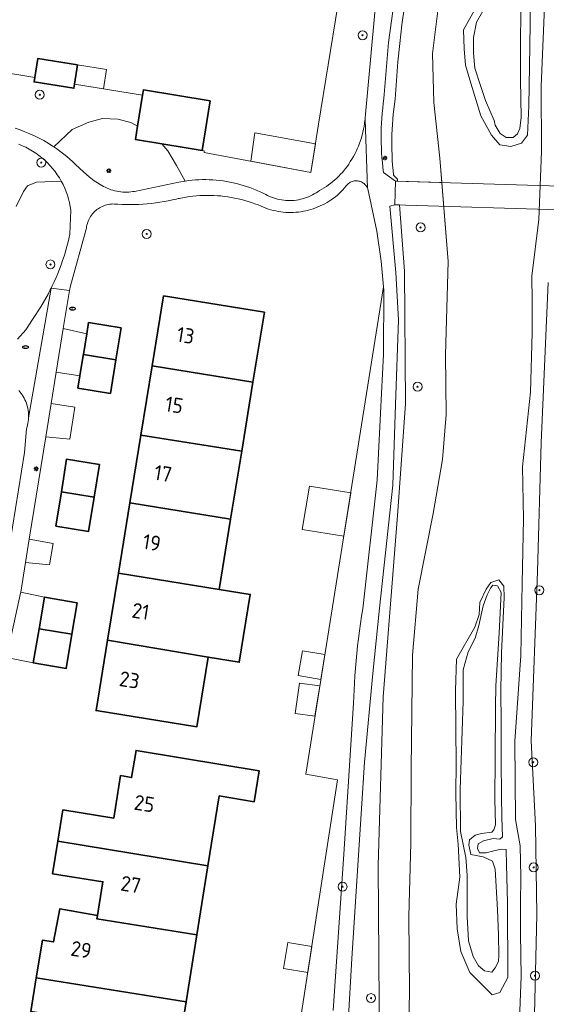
# Model space of a CAD drawing. Header units: metres. Extents: x 152610 to 160096, y 456114 to 462495.
# Tile 579 of 656: x 158618 to 158665, y 460645 to 460733. Entities that reach past the tile are written whole.
import ezdxf
from ezdxf.enums import TextEntityAlignment as Align

# ---------------------------------------------------------------- set-up
doc = ezdxf.new("R2010")
doc.units = ezdxf.units.M
doc.header["$LTSCALE"] = 0.5
doc.layers.get('0').update_dxf_attribs({"linetype": 'CONTINUOUS'})
for name, color, linetype, lineweight in [('B-PV-GK-BESCHOEIING-G', 251, 'GK-BESCHOEIING-SO', 18), ('B-PV-GR-BEPLANTING_CULTUUR_BOSPLANTSOEN-GV', 251, 'CONTINUOUS', 18), ('B-PV-GR-BEPLANTING_CULTUUR_HEESTERS-GV', 251, 'CONTINUOUS', 18), ('B-PV-GR-BOOM-S', 251, 'CONTINUOUS', 25), ('B-PV-GW-TALUD_KRUIN-G', 251, 'CONTINUOUS', 18), ('B-PV-IE-MEUBILAIR-S', 251, 'CONTINUOUS', 25), ('B-PV-KW-KUNSTWERK_DEK-GV', 251, 'CONTINUOUS', 18), ('B-PV-OG-BEBOUWING-GV', 6, 'CONTINUOUS', 35), ('B-PV-OG-BEBOUWING-T18', 1, 'CONTINUOUS', 18), ('B-PV-OG-BEBOUWING_OVERBOUWING-GV', 251, 'CONTINUOUS', 18), ('B-PV-OG-BEBOUWING_SCHUUR-GV', 251, 'CONTINUOUS', 18), ('B-PV-OG-TERREIN_BEGROEID-GV', 251, 'CONTINUOUS', 18), ('B-PV-OG-TERREIN_OEVER-GV', 251, 'CONTINUOUS', 18), ('B-PV-OG-WATER_SLOOT-GV', 251, 'CONTINUOUS', 18), ('B-PV-VH-GESLOTENVERHARDING_ASFALT-GV', 251, 'CONTINUOUS', 18), ('B-PV-VH-HALFVERHARDING_GRAVEL-GV', 251, 'CONTINUOUS', 18), ('B-PV-VH-OPENVERHARDING_STRAATBAKSTEEN-GV', 251, 'CONTINUOUS', 18)]:
    doc.layers.add(name, color=color, linetype=linetype, lineweight=lineweight)
doc.styles.add('NLCS-ISO', font='NLCS-ISO.ttf')
doc.styles.add('NLCS-ISO-M750-T18', font='NLCS-ISO.ttf', dxfattribs={"height": 1.35})
doc.linetypes.add('GK-BESCHOEIING-SO', pattern='A,18,-3,[1,NLCS.SHX,S=0.6,R=0,X=0,Y=0],-3', length=24)

# ---------------------------------------------------------------- blocks, each defined once
blk = doc.blocks.new('SIE-MEUBILAIR_PAAL_LICHTMAST-SO')
for points in [[(-0.62, 0), (-1, 0)], [(-0.71, 0.71), (-0.44, 0.44)], [(0, 1), (0, 0.62)], [(0.44, 0.44), (0.71, 0.71)], [(1, 0), (0.62, 0)], [(-0.71, -0.71), (-0.44, -0.44)], [(0, -0.62), (0, -1)], [(0.44, -0.44), (0.71, -0.71)]]:
    blk.add_lwpolyline(points)
blk.add_circle((0, 0), 0.5)
blk = doc.blocks.new('SIE-MEUBILAIR_PUT_RIOOLPUT-SO')
blk.add_ellipse((0, 0), major_axis=(1.25, 0), ratio=0.54)
at = {"style": 'NLCS-ISO'}
blk.add_text('ri', height=0.75, dxfattribs=at).set_placement((-0.04, 0.07), align=Align.MIDDLE_CENTER)
blk = doc.blocks.new('SGR-BOOM_GBKN-SO')
at = {"linetype": 'ByBlock', "lineweight": 18}
h = blk.add_hatch(color=0, dxfattribs=at)
h.dxf.hatch_style = 1
edge = h.paths.add_edge_path()
edge.add_arc((0, 0), 0.25, 0, 360)
at = {"color": 0, "linetype": 'ByBlock', "lineweight": 18}
for radius in [2, 0.25]:
    blk.add_circle((0, 0), radius, dxfattribs=at)
at = {"color": 0, "linetype": 'ByBlock', "lineweight": 18, "style": 'NLCS-ISO'}
blk.add_attdef('SOORT', (2.5, 0), '', height=1.5, dxfattribs=at)

msp = doc.modelspace()

# ---------------------------------------------------------------- linework, layer by layer
at = {"layer": 'B-PV-GK-BESCHOEIING-G', "flags": 128}
msp.add_lwpolyline([(158660.574, 460840.433), (158660.688, 460840.182), (158661.267, 460838.898), (158661.944, 460837.217), (158662.182, 460836.328), (158662.542, 460834.404), (158662.754, 460832.895), (158662.605, 460830.251), (158662.226, 460827.161), (158661.902, 460821.35), (158661.084, 460817.154), (158660.575, 460814.837), (158658.972, 460812.504), (158658.553, 460809.796), (158657.206, 460802.376), (158656.45, 460792.575), (158656.026, 460785.699), (158656.193, 460780.298), (158656.735, 460773.796), (158657.079, 460771.164), (158657.258, 460767.061), (158656.817, 460759.74), (158656.571, 460752.129), (158656.245, 460744.944), (158655.846, 460740.353), (158655.364, 460736.788), (158654.55, 460730.316), (158654.672, 460725.96), (158655.204, 460720.988), (158655.936, 460711.756), (158655.714, 460703.43), (158655.764, 460698.105), (158655.439, 460694.096), (158654.616, 460689.27), (158653.261, 460682.505), (158652.773, 460676.616), (158652.639, 460666.489), (158652.619, 460659.887), (158652.445, 460653.283), (158652.484, 460646.584), (158652.413, 460642.189), (158652.003, 460636.223), (158652.356, 460635.354), (158652.883, 460634.699), (158652.762, 460628.89), (158652.507, 460619.517), (158652.33, 460613.437), (158651.804, 460607.276), (158651.029, 460597.552), (158650.936, 460590.233), (158651.469, 460585.202), (158652.954, 460576.285), (158653.46, 460572.455), (158654.008, 460568.276), (158654.484, 460562.935), (158654.649, 460557.902), (158654.699, 460552.674), (158654.796, 460546.15), (158654.797, 460542.568), (158653.954, 460527.829), (158653.969, 460525.235), (158653.924, 460522.989), (158653.627, 460520.818), (158650.948, 460508.837), (158650.147, 460503.547), (158650.094, 460499.999), (158649.419, 460472.464), (158649.406, 460472.287), (158649.401, 460472.11), (158649.405, 460471.933), (158649.416, 460471.756), (158649.435, 460471.58), (158649.462, 460471.405), (158649.497, 460471.232), (158649.54, 460471.06), (158649.59, 460470.89), (158649.648, 460470.723), (158649.714, 460470.558), (158649.787, 460470.397), (158649.867, 460470.239), (158649.954, 460470.085), (158650.048, 460469.934), (158650.149, 460469.789), (158650.256, 460469.648), (158650.37, 460469.512), (158650.489, 460469.381), (158650.497, 460469.373), (158655.497, 460461.905), (158655.589, 460461.759), (158655.688, 460461.618), (158655.793, 460461.481), (158655.905, 460461.349), (158656.022, 460461.223), (158656.146, 460461.102), (158656.274, 460460.987), (158656.408, 460460.878), (158656.547, 460460.776), (158656.69, 460460.68), (158656.838, 460460.59), (158656.99, 460460.508), (158657.145, 460460.433), (158657.304, 460460.365), (158657.465, 460460.304), (158657.63, 460460.252), (158657.796, 460460.206), (158657.965, 460460.169), (158658.135, 460460.139), (158660.313, 460459.975), (158660.443, 460459.953), (158660.575, 460459.939), (158660.707, 460459.932), (158660.839, 460459.934), (158660.971, 460459.944), (158661.101, 460459.962), (158661.231, 460459.987), (158661.359, 460460.021), (158661.484, 460460.062), (158661.607, 460460.11), (158661.727, 460460.166), (158661.843, 460460.229), (158661.955, 460460.299), (158662.063, 460460.376), (158662.166, 460460.459), (158662.263, 460460.548), (158662.355, 460460.643), (158662.441, 460460.743), (158662.521, 460460.848), (158662.595, 460460.958), (158662.637, 460461.029), (158662.999, 460463.069), (158663.018, 460463.25), (158663.029, 460463.432), (158663.032, 460463.613), (158663.027, 460463.795), (158663.014, 460463.977), (158662.993, 460464.157), (158662.964, 460464.337), (158662.927, 460464.515), (158662.883, 460464.692), (158662.831, 460464.866), (158662.771, 460465.038), (158662.703, 460465.207), (158662.629, 460465.373), (158662.547, 460465.535), (158662.458, 460465.694), (158662.454, 460465.7), (158660.53, 460467.699), (158660.45, 460467.764), (158660.331, 460467.869), (158660.217, 460467.98), (158660.11, 460468.096), (158660.008, 460468.218), (158659.912, 460468.345), (158659.823, 460468.476), (158659.741, 460468.612), (158659.666, 460468.751), (158659.598, 460468.895), (158659.537, 460469.041), (158659.483, 460469.191), (158659.438, 460469.342), (158659.4, 460469.496), (158659.369, 460469.652), (158659.347, 460469.809), (158659.332, 460469.967), (158659.326, 460470.126), (158659.328, 460470.284), (158659.337, 460470.443), (158659.355, 460470.6), (158659.38, 460470.757), (158660.159, 460480.059), (158660.465, 460485.726), (158660.52, 460491.4), (158659.972, 460499.999), (158659.78, 460500.68), (158659.241, 460503.669), (158658.477, 460506.528), (158658.164, 460509.867), (158658.263, 460512.83), (158658.588, 460516.801), (158658.65, 460519.531), (158658.575, 460522.28), (158658.269, 460524.989), (158658.221, 460526.615), (158658.441, 460528.765), (158658.518, 460532.019), (158658.571, 460532.948), (158659.061, 460535.197), (158658.856, 460537.248), (158658.232, 460538.67)], dxfattribs=at)
at = {"layer": 'B-PV-GR-BEPLANTING_CULTUUR_BOSPLANTSOEN-GV', "flags": 128}
for points in [[(158662.31, 460737.622), (158662.029, 460737.65), (158661.817, 460737.464), (158659.365, 460734.662), (158658.483, 460733.108), (158658.191, 460731.751), (158658.218, 460730.357), (158658.333, 460729.012), (158658.816, 460727.466), (158659.289, 460726.113), (158660.045, 460724.337), (158660.124, 460723.921), (158660.584, 460723.178), (158661.109, 460722.823), (158661.748, 460722.827), (158662.133, 460723.158), (158662.343, 460723.633), (158662.453, 460724.612), (158662.405, 460728.01), (158662.382, 460731.843), (158662.499, 460736.694), (158662.476, 460737.275)], [(158623.716, 460705.311), (158621.613, 460705.782), (158620.986, 460701.886), (158623.102, 460701.558), (158623.401, 460703.382), (158623.411, 460703.445)], [(158622.654, 460698.766), (158620.534, 460699.077), (158620.059, 460696.122), (158622.196, 460695.888)], [(158660.348, 460682.817), (158659.941, 460682.863), (158659.72, 460682.601), (158659.423, 460682.008), (158659.061, 460681.028), (158658.684, 460679.264), (158658.342, 460678.139), (158657.73, 460676.916), (158657.274, 460675.326), (158657.272, 460672.48), (158657.008, 460664.637), (158657.03, 460660.871), (158657.518, 460658.56), (158657.643, 460656.973), (158657.652, 460655.55), (158657.636, 460653.285), (158657.745, 460651.126), (158658.16, 460649.716), (158658.659, 460648.896), (158659.194, 460648.434), (158659.843, 460648.331), (158660.141, 460648.73), (158660.438, 460649.293), (158660.464, 460649.826), (158660.424, 460651.675), (158660.352, 460653.901), (158660.147, 460657.52), (158659.901, 460658.245), (158659.066, 460658.637), (158657.962, 460658.843), (158657.802, 460659.685), (158657.857, 460660.15), (158658.348, 460660.559), (158658.919, 460660.717), (158659.838, 460660.829), (158660.03, 460661.024), (158660.163, 460661.49), (158660.12, 460663.774), (158660.138, 460667.385), (158660.169, 460672.003), (158660.207, 460673.881), (158660.498, 460678.578), (158660.68, 460682.209)]]:
    msp.add_lwpolyline(points, close=True, dxfattribs=at)
for points in [[(158646.119, 460734.62), (158644.383, 460724.017), (158643.694, 460719.694), (158634.17, 460721.486), (158634.197, 460721.645), (158634.011, 460721.675), (158632.568, 460721.912), (158630.411, 460722.265), (158630.93, 460721.645), (158631.707, 460720.316), (158632.475, 460718.939), (158632.485, 460718.94), (158632.791, 460718.981), (158633.098, 460719.014), (158633.405, 460719.038), (158633.714, 460719.055), (158634.022, 460719.064), (158634.331, 460719.065), (158634.639, 460719.057), (158634.948, 460719.042), (158635.255, 460719.019), (158635.562, 460718.988), (158635.869, 460718.948), (158636.174, 460718.901), (158636.477, 460718.846), (158636.779, 460718.783), (158637.08, 460718.713), (158637.378, 460718.634), (158637.675, 460718.548), (158637.969, 460718.455), (158638.26, 460718.353), (158638.549, 460718.244), (158638.835, 460718.128), (158639.118, 460718.004), (158639.397, 460717.873), (158639.673, 460717.735), (158639.841, 460717.648), (158640.012, 460717.569), (158640.186, 460717.497), (158640.363, 460717.433), (158640.543, 460717.376), (158640.725, 460717.326), (158640.909, 460717.285), (158641.094, 460717.251), (158641.281, 460717.225), (158641.469, 460717.208), (158641.657, 460717.198), (158641.846, 460717.196), (158642.034, 460717.202), (158642.222, 460717.216), (158642.41, 460717.238), (158642.596, 460717.268), (158642.78, 460717.306), (158642.963, 460717.352), (158643.144, 460717.405), (158643.323, 460717.466), (158643.498, 460717.535), (158643.671, 460717.611), (158643.84, 460717.694), (158644.006, 460717.784), (158644.167, 460717.881), (158644.325, 460717.985), (158644.475, 460718.094), (158644.684, 460718.209), (158644.888, 460718.331), (158645.089, 460718.459), (158645.285, 460718.595), (158645.476, 460718.737), (158645.663, 460718.885), (158645.844, 460719.039), (158646.02, 460719.2), (158646.191, 460719.366), (158646.356, 460719.538), (158646.515, 460719.715), (158646.668, 460719.898), (158646.815, 460720.085), (158646.955, 460720.278), (158647.073, 460720.45), (158647.218, 460720.668), (158647.356, 460720.891), (158647.487, 460721.117), (158647.611, 460721.348), (158647.728, 460721.582), (158647.838, 460721.82), (158647.941, 460722.061), (158648.036, 460722.305), (158648.123, 460722.551), (158648.203, 460722.801), (158648.276, 460723.052), (158648.341, 460723.306), (158648.398, 460723.562), (158648.446, 460723.819), (158648.488, 460724.077), (158648.521, 460724.337), (158648.531, 460724.43), (158648.546, 460724.598), (158648.564, 460724.859), (158648.566, 460724.906), (158649.6, 460736.267)], [(158617.317, 460723.653), (158617.758, 460723.505), (158618.194, 460723.342), (158618.624, 460723.165), (158619.048, 460722.972), (158619.464, 460722.766), (158619.874, 460722.545), (158620.275, 460722.31), (158620.668, 460722.061), (158620.767, 460721.994), (158622.416, 460723.549), (158623.886, 460724.204), (158625.123, 460724.528), (158626.478, 460724.465), (158627.629, 460724.171), (158628.241, 460723.847), (158628.689, 460726.6), (158622.623, 460727.598), (158622.561, 460727.217), (158619.01, 460727.789), (158619.074, 460728.182), (158606.452, 460730.259)], [(158617.524, 460704.816), (158618.27, 460705.652), (158618.881, 460706.591), (158619.611, 460707.7), (158620.269, 460708.854), (158620.455, 460709.215), (158620.53, 460709.366), (158620.635, 460709.58), (158620.807, 460709.948), (158620.972, 460710.32), (158621.129, 460710.694), (158621.279, 460711.072), (158621.422, 460711.453), (158621.557, 460711.836), (158621.684, 460712.222), (158621.804, 460712.61), (158621.916, 460713.001), (158622.021, 460713.393), (158622.118, 460713.788), (158622.207, 460714.185), (158622.293, 460716.332), (158622.24, 460716.671), (158622.172, 460717.007), (158622.088, 460717.339), (158621.988, 460717.667), (158621.874, 460717.989), (158621.744, 460718.307), (158621.6, 460718.617), (158621.441, 460718.921), (158621.438, 460718.926), (158619.236, 460718.844), (158618.418, 460718.508), (158618.06, 460718.007), (158617.415, 460716.657)], [(158645.683, 460644.902), (158646.646, 460658.857), (158647.512, 460672.345), (158647.591, 460674.11), (158647.63, 460674.779), (158647.676, 460675.448), (158647.73, 460676.117), (158647.793, 460676.785), (158647.863, 460677.451), (158647.941, 460678.118), (158648.027, 460678.783), (158648.121, 460679.447), (158648.223, 460680.109), (158648.333, 460680.771), (158649.616, 460692.232), (158650, 460700), (158650.171, 460703.469), (158650.216, 460709.176), (158650.186, 460709.482), (158643.236, 460666.014), (158646.085, 460665.503), (158642.319, 460641.239)], [(158664.87, 460709.87), (158664.238, 460695.568), (158663.927, 460684.075), (158663.338, 460668.97), (158663.741, 460661.402), (158663.865, 460653.483), (158663.542, 460640.712), (158663.568, 460629.686), (158663.325, 460618.31), (158663.06, 460609.121), (158663.002, 460597.494), (158662.36, 460586.406), (158662.334, 460575.96), (158662.447, 460568.187), (158661.527, 460558.462)], [(158616.284, 460683.041), (158618.163, 460694.723), (158618.345, 460696.832), (158618.395, 460696.99), (158618.437, 460697.151), (158618.471, 460697.313), (158618.497, 460697.477), (158618.516, 460697.642), (158618.527, 460697.807), (158618.529, 460697.973), (158618.524, 460698.139), (158618.51, 460698.304), (158618.489, 460698.469), (158618.459, 460698.632), (158618.422, 460698.794), (158618.378, 460698.953), (158618.325, 460699.111), (158618.265, 460699.265), (158618.197, 460699.417), (158618.123, 460699.565), (158618.041, 460699.709), (158617.953, 460699.85), (158617.857, 460699.986), (158617.755, 460700.117), (158617.648, 460700.243)]]:
    msp.add_lwpolyline(points, dxfattribs=at)
at = {"layer": 'B-PV-GR-BEPLANTING_CULTUUR_HEESTERS-GV', "flags": 128}
for points in [[(158620.704, 460686.588), (158618.587, 460686.966), (158618.251, 460684.879), (158620.397, 460684.685)], [(158619.933, 460681.799), (158617.828, 460682.253), (158617.813, 460682.156), (158616.567, 460676.42), (158618.945, 460675.928), (158619.457, 460678.971)]]:
    msp.add_lwpolyline(points, close=True, dxfattribs=at)
at = {"layer": 'B-PV-GW-TALUD_KRUIN-G', "flags": 128}
for points in [[(158652.045, 460734.528), (158651.822, 460732.879), (158651.627, 460731.227), (158651.461, 460729.571), (158651.323, 460727.913), (158651.213, 460726.252), (158651.148, 460725.802), (158651.092, 460725.351), (158651.043, 460724.9), (158651.002, 460724.447), (158650.969, 460723.994), (158650.944, 460723.54), (158650.926, 460723.086), (158650.917, 460722.632), (158650.916, 460722.178), (158650.922, 460721.723), (158650.936, 460721.269), (158650.958, 460720.815), (158650.988, 460720.362), (158651.027, 460719.909), (158651.072, 460719.457), (158651.419, 460719.118), (158651.434, 460718.924)], [(158651.434, 460718.924), (158651.248, 460718.929), (158651.183, 460716.819), (158651.595, 460716.806), (158652.045, 460710.88), (158652.153, 460699.05), (158651.418, 460689.075), (158650.153, 460672.906), (158649.688, 460657.847), (158649.817, 460641.335), (158648.95, 460625.677), (158648.02, 460607.268), (158648.258, 460592.657), (158648.815, 460588.522), (158648.907, 460587.836)]]:
    msp.add_lwpolyline(points, dxfattribs=at)
at = {"layer": 'B-PV-KW-KUNSTWERK_DEK-GV', "flags": 128}
msp.add_lwpolyline([(158666.933, 460718.45), (158651.248, 460718.929), (158651.183, 460716.819), (158666.869, 460716.34)], close=True, dxfattribs=at)
at = {"layer": 'B-PV-OG-BEBOUWING-GV', "flags": 128}
for points in [[(158622.899, 460729.301), (158619.347, 460729.873), (158619.074, 460728.182), (158619.01, 460727.789), (158622.561, 460727.217), (158622.623, 460727.598)], [(158634.721, 460726.106), (158628.766, 460727.076), (158628.689, 460726.6), (158628.241, 460723.847), (158628.047, 460722.653), (158630.411, 460722.265), (158632.568, 460721.912), (158634.011, 460721.675)], [(158639.552, 460707.222), (158630.567, 460708.685), (158629.552, 460702.448), (158638.538, 460700.99)], [(158626.783, 460705.826), (158623.878, 460706.301), (158623.716, 460705.311), (158623.411, 460703.445), (158626.317, 460702.973)], [(158626.317, 460702.973), (158623.411, 460703.445), (158623.401, 460703.382), (158623.102, 460701.558), (158622.922, 460700.454), (158625.827, 460699.979)], [(158638.538, 460700.99), (158629.552, 460702.448), (158628.546, 460696.269), (158637.535, 460694.829)], [(158637.535, 460694.829), (158628.546, 460696.269), (158627.559, 460690.207), (158636.545, 460688.75)], [(158624.842, 460693.649), (158621.915, 460694.12), (158621.445, 460691.199), (158624.372, 460690.724)], [(158624.372, 460690.724), (158621.445, 460691.199), (158620.954, 460688.145), (158623.881, 460687.674)], [(158636.545, 460688.75), (158627.559, 460690.207), (158626.537, 460683.929), (158635.525, 460682.482)], [(158635.525, 460682.482), (158626.537, 460683.929), (158625.564, 460677.953), (158634.544, 460676.456), (158637.305, 460675.995), (158638.289, 460682.037)], [(158622.864, 460681.305), (158619.933, 460681.799), (158619.457, 460678.971), (158622.389, 460678.482)], [(158622.389, 460678.482), (158619.457, 460678.971), (158618.945, 460675.928), (158621.877, 460675.435)], [(158634.544, 460676.456), (158625.564, 460677.953), (158624.543, 460671.68), (158633.528, 460670.217)], [(158635.858, 460666.826), (158628.115, 460668.119), (158627.711, 460665.702), (158626.725, 460665.867), (158626.118, 460662.087), (158621.588, 460662.815), (158621.14, 460660.028), (158634.523, 460657.833), (158635.524, 460664.063), (158638.635, 460663.543), (158639.093, 460666.285)], [(158624.665, 460653.396), (158624.616, 460653.088), (158633.529, 460651.649), (158634.523, 460657.833), (158621.14, 460660.028), (158620.671, 460657.112), (158625.147, 460656.393), (158624.819, 460654.352)], [(158619.214, 460647.824), (158632.572, 460645.696), (158633.529, 460651.649), (158624.616, 460653.088), (158624.665, 460653.396), (158621.306, 460653.967), (158620.755, 460651.023), (158619.753, 460651.184)], [(158632.572, 460645.696), (158619.214, 460647.824), (158618.731, 460644.816), (158623.174, 460644.103), (158622.707, 460641.19), (158622.681, 460641.028), (158631.596, 460639.621)]]:
    msp.add_lwpolyline(points, close=True, dxfattribs=at)
at = {"layer": 'B-PV-OG-BEBOUWING_OVERBOUWING-GV', "flags": 128}
msp.add_lwpolyline([(158644.103, 460722.262), (158638.702, 460723.249), (158638.348, 460720.7), (158643.694, 460719.694)], close=True, dxfattribs=at)
at = {"layer": 'B-PV-OG-BEBOUWING_SCHUUR-GV', "flags": 128}
for points in [[(158625.48, 460728.889), (158622.899, 460729.301), (158622.623, 460727.598), (158625.194, 460727.175)], [(158647.251, 460691.123), (158643.566, 460691.699), (158642.914, 460687.832), (158646.628, 460687.229)], [(158644.942, 460676.687), (158642.947, 460677.023), (158642.573, 460674.8), (158644.587, 460674.461)], [(158644.492, 460673.873), (158642.684, 460674.127), (158642.302, 460671.415), (158644.06, 460671.168)], [(158643.773, 460650.608), (158641.655, 460650.965), (158641.267, 460648.661), (158643.415, 460648.299)]]:
    msp.add_lwpolyline(points, close=True, dxfattribs=at)
at = {"layer": 'B-PV-OG-TERREIN_BEGROEID-GV', "flags": 128}
for points in [[(158652.045, 460734.528), (158651.822, 460732.879), (158651.627, 460731.227), (158651.461, 460729.571), (158651.323, 460727.913), (158651.213, 460726.252), (158651.148, 460725.802), (158651.092, 460725.351), (158651.043, 460724.9), (158651.002, 460724.447), (158650.969, 460723.994), (158650.944, 460723.54), (158650.926, 460723.086), (158650.917, 460722.632), (158650.916, 460722.178), (158650.922, 460721.723), (158650.936, 460721.269), (158650.958, 460720.815), (158650.988, 460720.362), (158651.027, 460719.909), (158651.072, 460719.457), (158651.419, 460719.118), (158651.434, 460718.924), (158655.378, 460718.803), (158655.204, 460720.988), (158654.672, 460725.96), (158654.55, 460730.316), (158655.364, 460736.788)], [(158651.301, 460736.27), (158650.631, 460731.304), (158650.215, 460726.31), (158650.157, 460725.872), (158650.106, 460725.434), (158650.063, 460724.995), (158650.028, 460724.555), (158650.002, 460724.114), (158649.983, 460723.673), (158649.972, 460723.232), (158649.97, 460722.791), (158649.975, 460722.349), (158649.988, 460721.908), (158650.01, 460721.467), (158650.039, 460721.027), (158650.076, 460720.587), (158650.121, 460720.148), (158650.174, 460719.71), (158650.175, 460719.705), (158651.248, 460718.929), (158651.434, 460718.924), (158651.419, 460719.118), (158651.072, 460719.457), (158651.027, 460719.909), (158650.988, 460720.362), (158650.958, 460720.815), (158650.936, 460721.269), (158650.922, 460721.723), (158650.916, 460722.178), (158650.917, 460722.632), (158650.926, 460723.086), (158650.944, 460723.54), (158650.969, 460723.994), (158651.002, 460724.447), (158651.043, 460724.9), (158651.092, 460725.351), (158651.148, 460725.802), (158651.213, 460726.252), (158651.323, 460727.913), (158651.461, 460729.571), (158651.627, 460731.227), (158651.822, 460732.879), (158652.045, 460734.528)], [(158617.415, 460716.657), (158618.06, 460718.007), (158618.418, 460718.508), (158619.236, 460718.844), (158621.438, 460718.926), (158621.268, 460719.217), (158621.082, 460719.504), (158620.883, 460719.783), (158620.67, 460720.052), (158620.446, 460720.31), (158620.209, 460720.558), (158619.961, 460720.795), (158619.703, 460721.02), (158619.434, 460721.232), (158619.156, 460721.432), (158618.868, 460721.618), (158618.573, 460721.791), (158618.269, 460721.95), (158617.958, 460722.095), (158617.641, 460722.225)], [(158652.413, 460642.189), (158652.484, 460646.584), (158652.445, 460653.283), (158652.619, 460659.887), (158652.639, 460666.489), (158652.773, 460676.616), (158653.261, 460682.505), (158654.616, 460689.27), (158655.439, 460694.096), (158655.764, 460698.106), (158655.714, 460703.43), (158655.936, 460711.756), (158655.378, 460718.803), (158651.434, 460718.924), (158651.248, 460718.929), (158651.183, 460716.819), (158651.595, 460716.806), (158652.045, 460710.88), (158652.153, 460699.05), (158651.418, 460689.075), (158650.153, 460672.906), (158649.688, 460657.847), (158649.817, 460641.335)], [(158649.817, 460641.335), (158649.688, 460657.847), (158650.153, 460672.906), (158651.418, 460689.075), (158652.153, 460699.05), (158652.045, 460710.88), (158651.595, 460716.806), (158651.183, 460716.819), (158650.73, 460716.703), (158651.283, 460710.789), (158651.523, 460706.541), (158651.257, 460698.99), (158651.017, 460691.784), (158649.833, 460680.823), (158649.215, 460674.976), (158648.468, 460667.068), (158647.364, 460649.535), (158647.036, 460643.825)]]:
    msp.add_lwpolyline(points, dxfattribs=at)
msp.add_lwpolyline([(158631.707, 460720.316), (158630.93, 460721.645), (158630.411, 460722.265), (158628.047, 460722.653), (158628.241, 460723.847), (158627.629, 460724.171), (158626.478, 460724.465), (158625.123, 460724.528), (158623.886, 460724.204), (158622.416, 460723.549), (158620.767, 460721.994), (158621.053, 460721.799), (158621.428, 460721.524), (158621.793, 460721.236), (158622.149, 460720.936), (158622.494, 460720.624), (158622.701, 460720.425), (158623.429, 460719.766), (158623.914, 460719.307), (158624.378, 460718.968), (158625.218, 460718.453), (158625.36, 460718.378), (158625.523, 460718.3), (158625.69, 460718.23), (158625.859, 460718.167), (158626.032, 460718.112), (158626.206, 460718.064), (158626.383, 460718.024), (158626.561, 460717.992), (158626.74, 460717.968), (158626.92, 460717.952), (158627.101, 460717.944), (158627.282, 460717.943), (158627.463, 460717.951), (158627.643, 460717.967), (158627.822, 460717.991), (158627.968, 460718.016), (158631.368, 460718.722), (158631.919, 460718.844), (158632.475, 460718.939)], close=True, dxfattribs=at)
at = {"layer": 'B-PV-OG-TERREIN_OEVER-GV', "flags": 128}
for points in [[(158663.067, 460738.113), (158662.712, 460738.36), (158661.628, 460738.276), (158660.856, 460737.827), (158660.261, 460737.01), (158658.551, 460734.657), (158657.325, 460732.443), (158657.374, 460730.739), (158657.479, 460729.268), (158657.953, 460727.683), (158658.861, 460724.746), (158659.801, 460723.028), (158660.541, 460722.181), (158661.53, 460722.012), (158662.477, 460722.308), (158663.034, 460723.028), (158663.154, 460725.662), (158663.22, 460730.967), (158663.319, 460737.125), (158663.292, 460737.689)], [(158661.817, 460737.464), (158662.029, 460737.65), (158662.31, 460737.622), (158662.476, 460737.275), (158662.499, 460736.694), (158662.382, 460731.843), (158662.405, 460728.01), (158662.453, 460724.612), (158662.343, 460723.633), (158662.133, 460723.158), (158661.748, 460722.827), (158661.109, 460722.823), (158660.584, 460723.178), (158660.124, 460723.921), (158660.045, 460724.337), (158659.289, 460726.113), (158658.816, 460727.466), (158658.333, 460729.012), (158658.218, 460730.357), (158658.191, 460731.751), (158658.483, 460733.108), (158659.365, 460734.662)], [(158660.907, 460682.782), (158660.459, 460683.341), (158659.744, 460683.104), (158659.321, 460682.501), (158658.767, 460681.317), (158658.715, 460680.252), (158658.315, 460679.107), (158656.686, 460676.271), (158656.606, 460673.463), (158656.626, 460669.997), (158656.644, 460666.997), (158656.621, 460664.305), (158656.697, 460661.247), (158656.841, 460659.756), (158656.994, 460656.814), (158656.659, 460654.392), (158656.75, 460652.205), (158657.071, 460650.174), (158657.876, 460648.301), (158659.863, 460646.318), (158660.539, 460646.516), (158661.267, 460647.856), (158661.228, 460654.555), (158661.15, 460657.904), (158661.105, 460659.268), (158660.669, 460659.314), (158660.012, 460659.155), (158659.345, 460658.977), (158658.745, 460658.984), (158658.549, 460659.37), (158658.634, 460659.786), (158659.106, 460660.051), (158659.967, 460660.269), (158660.556, 460660.214), (158660.799, 460660.399), (158660.738, 460662.141), (158660.688, 460664.058), (158660.67, 460667.214), (158660.669, 460670.544), (158660.633, 460673.429), (158660.71, 460676.817), (158660.952, 460681.775)], [(158659.72, 460682.601), (158659.941, 460682.863), (158660.348, 460682.817), (158660.68, 460682.209), (158660.498, 460678.578), (158660.207, 460673.881), (158660.169, 460672.003), (158660.138, 460667.385), (158660.12, 460663.774), (158660.163, 460661.49), (158660.03, 460661.024), (158659.838, 460660.829), (158658.919, 460660.717), (158658.348, 460660.559), (158657.857, 460660.15), (158657.802, 460659.685), (158657.962, 460658.843), (158659.066, 460658.637), (158659.901, 460658.245), (158660.147, 460657.52), (158660.352, 460653.901), (158660.424, 460651.675), (158660.464, 460649.826), (158660.438, 460649.293), (158660.141, 460648.73), (158659.843, 460648.331), (158659.194, 460648.434), (158658.659, 460648.896), (158658.16, 460649.716), (158657.745, 460651.126), (158657.636, 460653.285), (158657.652, 460655.55), (158657.643, 460656.973), (158657.518, 460658.56), (158657.03, 460660.871), (158657.008, 460664.637), (158657.272, 460672.48), (158657.274, 460675.326), (158657.73, 460676.916), (158658.342, 460678.139), (158658.684, 460679.264), (158659.061, 460681.028), (158659.423, 460682.008)]]:
    msp.add_lwpolyline(points, close=True, dxfattribs=at)
for points in [[(158664.585, 460735.932), (158664.247, 460727.411), (158664.262, 460721.583), (158664.027, 460715.502), (158663.417, 460710.445), (158663.43, 460708.218), (158663.447, 460705.392), (158663.284, 460700.105), (158662.588, 460693.421), (158662.654, 460688.794), (158662.533, 460683.004), (158662.435, 460676.595), (158661.879, 460668.944), (158661.959, 460661.955), (158662.36, 460659.615), (158662.415, 460656.846), (158662.41, 460654.387), (158662.405, 460651.812), (158662.448, 460647.94), (158662.144, 460640.271)], [(158661.527, 460558.462), (158662.447, 460568.187), (158662.334, 460575.96), (158662.36, 460586.406), (158663.002, 460597.494), (158663.06, 460609.121), (158663.325, 460618.31), (158663.568, 460629.686), (158663.542, 460640.712), (158663.865, 460653.483), (158663.741, 460661.402), (158663.338, 460668.97), (158663.927, 460684.075), (158664.238, 460695.568), (158664.87, 460709.87)]]:
    msp.add_lwpolyline(points, dxfattribs=at)
at = {"layer": 'B-PV-OG-WATER_SLOOT-GV', "flags": 128}
for points in [[(158662.712, 460738.36), (158663.067, 460738.113), (158663.292, 460737.689), (158663.319, 460737.125), (158663.22, 460730.967), (158663.154, 460725.662), (158663.034, 460723.028), (158662.477, 460722.308), (158661.53, 460722.012), (158660.541, 460722.181), (158659.801, 460723.028), (158658.861, 460724.746), (158657.953, 460727.683), (158657.479, 460729.268), (158657.374, 460730.739), (158657.325, 460732.443), (158658.551, 460734.657), (158660.261, 460737.01), (158660.856, 460737.827), (158661.628, 460738.276)], [(158660.459, 460683.341), (158660.907, 460682.782), (158660.952, 460681.775), (158660.71, 460676.817), (158660.633, 460673.429), (158660.669, 460670.544), (158660.67, 460667.214), (158660.688, 460664.058), (158660.738, 460662.141), (158660.799, 460660.399), (158660.556, 460660.214), (158659.967, 460660.269), (158659.106, 460660.051), (158658.634, 460659.786), (158658.549, 460659.37), (158658.745, 460658.984), (158659.345, 460658.977), (158660.012, 460659.155), (158660.669, 460659.314), (158661.105, 460659.268), (158661.15, 460657.904), (158661.228, 460654.555), (158661.267, 460647.856), (158660.539, 460646.516), (158659.863, 460646.318), (158657.876, 460648.301), (158657.071, 460650.174), (158656.75, 460652.205), (158656.659, 460654.392), (158656.994, 460656.814), (158656.841, 460659.756), (158656.697, 460661.247), (158656.621, 460664.305), (158656.644, 460666.997), (158656.626, 460669.997), (158656.606, 460673.463), (158656.686, 460676.271), (158658.315, 460679.107), (158658.715, 460680.252), (158658.767, 460681.317), (158659.321, 460682.501), (158659.744, 460683.104)]]:
    msp.add_lwpolyline(points, close=True, dxfattribs=at)
for points in [[(158655.364, 460736.788), (158654.55, 460730.316), (158654.672, 460725.96), (158655.204, 460720.988), (158655.378, 460718.803), (158655.936, 460711.756), (158655.714, 460703.43), (158655.764, 460698.106), (158655.439, 460694.096), (158654.616, 460689.27), (158653.261, 460682.505), (158652.773, 460676.616), (158652.639, 460666.489), (158652.619, 460659.887), (158652.445, 460653.283), (158652.484, 460646.584), (158652.413, 460642.189)], [(158662.144, 460640.271), (158662.448, 460647.94), (158662.405, 460651.812), (158662.41, 460654.387), (158662.415, 460656.846), (158662.36, 460659.615), (158661.959, 460661.955), (158661.879, 460668.944), (158662.435, 460676.595), (158662.533, 460683.004), (158662.654, 460688.794), (158662.588, 460693.421), (158663.284, 460700.105), (158663.447, 460705.392), (158663.43, 460708.218), (158663.417, 460710.445), (158664.027, 460715.502), (158664.262, 460721.583), (158664.247, 460727.411), (158664.585, 460735.932)]]:
    msp.add_lwpolyline(points, dxfattribs=at)
at = {"layer": 'B-PV-VH-GESLOTENVERHARDING_ASFALT-GV', "flags": 128}
msp.add_lwpolyline([(158666.933, 460718.45), (158651.248, 460718.929), (158651.183, 460716.819), (158666.869, 460716.34)], close=True, dxfattribs=at)
at = {"layer": 'B-PV-VH-HALFVERHARDING_GRAVEL-GV', "flags": 128}
for points in [[(158649.6, 460736.267), (158648.566, 460724.906), (158648.564, 460724.859), (158648.546, 460724.598), (158648.531, 460724.43), (158648.753, 460718.308), (158648.777, 460718.251), (158649.582, 460714.475), (158649.959, 460711.795), (158650.186, 460709.482), (158650.216, 460709.176), (158650.171, 460703.469), (158650, 460700), (158649.616, 460692.232), (158648.333, 460680.771), (158648.223, 460680.109), (158648.121, 460679.447), (158648.027, 460678.783), (158647.941, 460678.118), (158647.863, 460677.451), (158647.793, 460676.785), (158647.73, 460676.117), (158647.676, 460675.448), (158647.63, 460674.779), (158647.591, 460674.11), (158647.512, 460672.345), (158646.646, 460658.857), (158645.683, 460644.902)], [(158647.036, 460643.825), (158647.364, 460649.535), (158648.468, 460667.068), (158649.215, 460674.976), (158649.833, 460680.823), (158651.017, 460691.784), (158651.257, 460698.99), (158651.523, 460706.541), (158651.283, 460710.789), (158650.73, 460716.703), (158651.183, 460716.819), (158651.248, 460718.929), (158650.175, 460719.705), (158650.174, 460719.71), (158650.121, 460720.148), (158650.076, 460720.587), (158650.039, 460721.027), (158650.01, 460721.467), (158649.988, 460721.908), (158649.975, 460722.349), (158649.97, 460722.791), (158649.972, 460723.232), (158649.983, 460723.673), (158650.002, 460724.114), (158650.028, 460724.555), (158650.063, 460724.995), (158650.106, 460725.434), (158650.157, 460725.872), (158650.215, 460726.31), (158650.631, 460731.304), (158651.301, 460736.27)], [(158617.641, 460722.225), (158617.958, 460722.095), (158618.269, 460721.95), (158618.573, 460721.791), (158618.868, 460721.618), (158619.156, 460721.432), (158619.434, 460721.232), (158619.703, 460721.02), (158619.961, 460720.795), (158620.209, 460720.558), (158620.446, 460720.31), (158620.67, 460720.052), (158620.883, 460719.783), (158621.082, 460719.504), (158621.268, 460719.217), (158621.438, 460718.926), (158621.441, 460718.921), (158621.6, 460718.617), (158621.744, 460718.307), (158621.874, 460717.989), (158621.988, 460717.667), (158622.088, 460717.339), (158622.172, 460717.007), (158622.24, 460716.671), (158622.293, 460716.332), (158622.207, 460714.185), (158622.118, 460713.788), (158622.021, 460713.393), (158621.916, 460713.001), (158621.804, 460712.61), (158621.684, 460712.222), (158621.557, 460711.836), (158621.422, 460711.453), (158621.279, 460711.072), (158621.129, 460710.694), (158620.972, 460710.32), (158620.807, 460709.948), (158620.635, 460709.58), (158620.53, 460709.366), (158622.16, 460709.183), (158622.268, 460709.574), (158623.671, 460714.656), (158623.679, 460714.735), (158623.699, 460714.874), (158623.728, 460715.01), (158623.764, 460715.145), (158623.808, 460715.278), (158623.859, 460715.408), (158623.918, 460715.535), (158623.983, 460715.658), (158624.056, 460715.778), (158624.136, 460715.893), (158624.222, 460716.003), (158624.314, 460716.108), (158624.411, 460716.208), (158624.515, 460716.302), (158624.624, 460716.389), (158624.737, 460716.471), (158624.855, 460716.546), (158624.977, 460716.614), (158625.103, 460716.675), (158625.232, 460716.728), (158625.364, 460716.775), (158625.498, 460716.813), (158625.635, 460716.844), (158625.773, 460716.867), (158625.911, 460716.882), (158626.051, 460716.889), (158626.191, 460716.888), (158626.33, 460716.879), (158626.469, 460716.862), (158626.846, 460716.844), (158627.223, 460716.834), (158627.6, 460716.831), (158627.978, 460716.837), (158628.355, 460716.851), (158628.731, 460716.873), (158629.108, 460716.902), (158629.483, 460716.94), (158629.858, 460716.986), (158630.231, 460717.04), (158630.603, 460717.101), (158630.974, 460717.17), (158631.344, 460717.248), (158631.711, 460717.333), (158631.87, 460717.372), (158631.954, 460717.39), (158632.259, 460717.452), (158632.566, 460717.506), (158632.874, 460717.552), (158633.183, 460717.59), (158633.493, 460717.62), (158633.803, 460717.642), (158634.114, 460717.656), (158634.426, 460717.662), (158634.737, 460717.66), (158635.048, 460717.65), (158635.359, 460717.632), (158635.669, 460717.606), (158635.979, 460717.572), (158636.287, 460717.53), (158636.595, 460717.481), (158636.901, 460717.423), (158637.205, 460717.358), (158637.508, 460717.284), (158637.808, 460717.203), (158638.107, 460717.115), (158638.403, 460717.018), (158638.696, 460716.914), (158638.987, 460716.803), (158639.275, 460716.684), (158639.483, 460716.596), (158639.694, 460716.515), (158639.908, 460716.441), (158640.125, 460716.376), (158640.343, 460716.317), (158640.564, 460716.267), (158640.786, 460716.225), (158641.01, 460716.19), (158641.234, 460716.163), (158641.46, 460716.144), (158641.686, 460716.134), (158641.912, 460716.131), (158642.138, 460716.136), (158642.364, 460716.149), (158642.589, 460716.17), (158642.813, 460716.2), (158643.037, 460716.237), (158643.258, 460716.282), (158643.478, 460716.334), (158643.696, 460716.395), (158643.912, 460716.463), (158644.125, 460716.539), (158644.335, 460716.622), (158644.543, 460716.712), (158644.747, 460716.81), (158644.947, 460716.915), (158645.144, 460717.027), (158645.336, 460717.146), (158645.524, 460717.272), (158645.708, 460717.404), (158645.886, 460717.543), (158646.06, 460717.688), (158646.229, 460717.839), (158646.392, 460717.995), (158646.549, 460718.158), (158646.701, 460718.326), (158646.846, 460718.499), (158646.925, 460718.598), (158646.984, 460718.657), (158647.055, 460718.719), (158647.131, 460718.774), (158647.212, 460718.823), (158647.297, 460718.864), (158647.384, 460718.898), (158647.475, 460718.925), (158647.567, 460718.944), (158647.661, 460718.955), (158647.755, 460718.958), (158647.849, 460718.953), (158647.942, 460718.94), (158648.034, 460718.919), (158648.124, 460718.891), (158648.211, 460718.854), (158648.294, 460718.811), (158648.374, 460718.761), (158648.449, 460718.704), (158648.519, 460718.641), (158648.584, 460718.573), (158648.642, 460718.499), (158648.694, 460718.42), (158648.739, 460718.337), (158648.753, 460718.308), (158648.531, 460724.43), (158648.521, 460724.337), (158648.488, 460724.077), (158648.446, 460723.819), (158648.398, 460723.562), (158648.341, 460723.306), (158648.276, 460723.052), (158648.203, 460722.801), (158648.123, 460722.551), (158648.036, 460722.305), (158647.941, 460722.061), (158647.838, 460721.82), (158647.728, 460721.582), (158647.611, 460721.348), (158647.487, 460721.117), (158647.356, 460720.891), (158647.218, 460720.668), (158647.073, 460720.45), (158646.955, 460720.278), (158646.815, 460720.085), (158646.668, 460719.898), (158646.515, 460719.715), (158646.356, 460719.538), (158646.191, 460719.366), (158646.02, 460719.2), (158645.844, 460719.039), (158645.663, 460718.885), (158645.476, 460718.737), (158645.285, 460718.595), (158645.089, 460718.459), (158644.888, 460718.331), (158644.684, 460718.209), (158644.475, 460718.094), (158644.325, 460717.985), (158644.167, 460717.881), (158644.006, 460717.784), (158643.84, 460717.694), (158643.671, 460717.611), (158643.498, 460717.535), (158643.323, 460717.466), (158643.144, 460717.405), (158642.963, 460717.352), (158642.78, 460717.306), (158642.596, 460717.268), (158642.41, 460717.238), (158642.222, 460717.216), (158642.034, 460717.202), (158641.846, 460717.196), (158641.657, 460717.198), (158641.469, 460717.208), (158641.281, 460717.225), (158641.094, 460717.251), (158640.909, 460717.285), (158640.725, 460717.326), (158640.543, 460717.376), (158640.363, 460717.433), (158640.186, 460717.497), (158640.012, 460717.569), (158639.841, 460717.648), (158639.673, 460717.735), (158639.397, 460717.873), (158639.118, 460718.004), (158638.835, 460718.128), (158638.549, 460718.244), (158638.26, 460718.353), (158637.969, 460718.455), (158637.675, 460718.548), (158637.378, 460718.634), (158637.08, 460718.713), (158636.779, 460718.783), (158636.477, 460718.846), (158636.174, 460718.901), (158635.869, 460718.948), (158635.562, 460718.988), (158635.255, 460719.019), (158634.948, 460719.042), (158634.639, 460719.057), (158634.331, 460719.065), (158634.022, 460719.064), (158633.714, 460719.055), (158633.405, 460719.038), (158633.098, 460719.014), (158632.791, 460718.981), (158632.485, 460718.94), (158632.475, 460718.939), (158631.919, 460718.844), (158631.368, 460718.722), (158627.968, 460718.016), (158627.822, 460717.991), (158627.643, 460717.967), (158627.463, 460717.951), (158627.282, 460717.943), (158627.101, 460717.944), (158626.92, 460717.952), (158626.74, 460717.968), (158626.561, 460717.992), (158626.383, 460718.024), (158626.206, 460718.064), (158626.032, 460718.112), (158625.859, 460718.167), (158625.69, 460718.23), (158625.523, 460718.3), (158625.36, 460718.378), (158625.218, 460718.453), (158624.378, 460718.968), (158623.914, 460719.307), (158623.429, 460719.766), (158622.701, 460720.425), (158622.494, 460720.624), (158622.149, 460720.936), (158621.793, 460721.236), (158621.428, 460721.524), (158621.053, 460721.799), (158620.767, 460721.994), (158620.668, 460722.061), (158620.275, 460722.31), (158619.874, 460722.545), (158619.464, 460722.766), (158619.048, 460722.972), (158618.624, 460723.165), (158618.194, 460723.342), (158617.758, 460723.505), (158617.317, 460723.653)], [(158617.648, 460700.243), (158617.755, 460700.117), (158617.857, 460699.986), (158617.953, 460699.85), (158618.041, 460699.709), (158618.123, 460699.565), (158618.197, 460699.417), (158618.265, 460699.265), (158618.325, 460699.111), (158618.378, 460698.953), (158618.422, 460698.794), (158618.459, 460698.632), (158618.489, 460698.469), (158618.51, 460698.304), (158618.524, 460698.139), (158618.529, 460697.973), (158618.527, 460697.807), (158620.53, 460709.366), (158620.455, 460709.215), (158620.269, 460708.854), (158619.611, 460707.7), (158618.881, 460706.591), (158618.27, 460705.652), (158617.524, 460704.816)]]:
    msp.add_lwpolyline(points, dxfattribs=at)
at = {"layer": 'B-PV-VH-OPENVERHARDING_STRAATBAKSTEEN-GV', "flags": 128}
msp.add_lwpolyline([(158616.567, 460676.42), (158617.813, 460682.156), (158617.828, 460682.253), (158618.251, 460684.879), (158618.587, 460686.966), (158620.059, 460696.122), (158620.534, 460699.077), (158620.986, 460701.886), (158621.613, 460705.782), (158622.16, 460709.183), (158620.53, 460709.366), (158618.527, 460697.807), (158618.516, 460697.642), (158618.497, 460697.477), (158618.471, 460697.313), (158618.437, 460697.151), (158618.395, 460696.99), (158618.345, 460696.832), (158618.163, 460694.723), (158616.284, 460683.041)], dxfattribs=at)

# ---------------------------------------------------------------- block references
at = {"layer": 'B-PV-GR-BOOM-S', "xscale": 0.2, "yscale": 0.2, "zscale": 0.2}
for p in [(158648.308, 460731.95), (158619.523, 460726.638), (158619.653, 460720.586), (158653.481, 460714.795), (158629.06, 460714.218), (158620.475, 460711.492), (158653.213, 460700.585), (158664.079, 460682.418), (158663.53, 460667.063), (158663.571, 460657.677), (158646.523, 460655.959), (158663.686, 460648.016), (158649.063, 460646.011)]:
    msp.add_blockref('SGR-BOOM_GBKN-SO', p, dxfattribs=at)
at = {"layer": 'B-PV-IE-MEUBILAIR-S', "xscale": 0.2, "yscale": 0.2, "zscale": 0.2}
for name, p in [('SIE-MEUBILAIR_PAAL_LICHTMAST-SO', (158650.306, 460720.994)), ('SIE-MEUBILAIR_PAAL_LICHTMAST-SO', (158625.675, 460719.858)), ('SIE-MEUBILAIR_PUT_RIOOLPUT-SO', (158622.435, 460707.552)), ('SIE-MEUBILAIR_PUT_RIOOLPUT-SO', (158618.252, 460704.114)), ('SIE-MEUBILAIR_PAAL_LICHTMAST-SO', (158619.203, 460693.246))]:
    msp.add_blockref(name, p, dxfattribs=at)

# ---------------------------------------------------------------- texts
at = {"layer": 'B-PV-OG-BEBOUWING-T18', "style": 'NLCS-ISO-M750-T18'}
for s, rotation, p in [('13', 350.8, (158632.527, 460705.165)), ('15', 350.8, (158631.517, 460698.957)), ('17', 350.8, (158630.52, 460692.836)), ('19', 350.8, (158629.516, 460686.666)), ('21', 350.8, (158628.518, 460680.539)), ('23', 350.8, (158627.521, 460674.415)), ('25', 350.9, (158628.856, 460663.373)), ('27', 350.9, (158627.641, 460656.158)), ('29', 350.9, (158623.216, 460650.341))]:
    msp.add_text(s, height=1.35, rotation=rotation, dxfattribs=at).set_placement(p, align=Align.MIDDLE)

doc.saveas('drawing.dxf')
